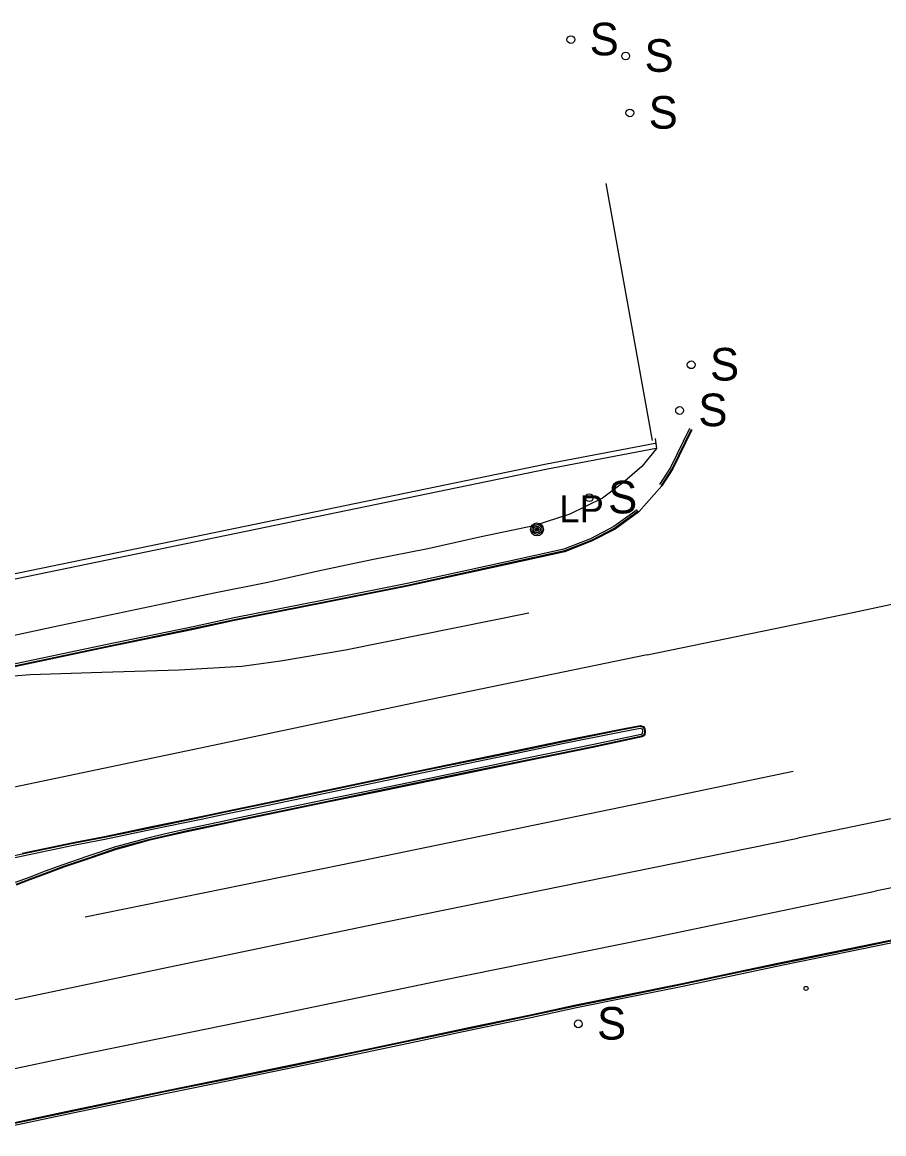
# Model space of a CAD drawing. Extents: x 368532 to 392481, y 10654822 to 10676899.
# Drawn here: x 385549.8 to 385708.2, y 10655114.9 to 10655319.3 of the extents above; entities that cross this region are included whole.
import ezdxf

# ---------------------------------------------------------------- set-up
doc = ezdxf.new("R2010")
doc.units = 0
for name, color, linetype in [('p_dtm sidewalk', 7, 'Continuous'), ('p_road - paved curb', 7, 'Continuous'), ('p_road paint stripe', 7, 'Continuous'), ('p_structure fence', 7, 'Continuous'), ('p_structure sign', 7, 'Continuous'), ('p_structure unidentified', 7, 'Continuous'), ('p_structure wall', 7, 'Continuous'), ('p_utility general pole', 7, 'Continuous')]:
    doc.layers.add(name, color=color, linetype=linetype)

msp = doc.modelspace()

# ---------------------------------------------------------------- linework, layer by layer
at = {"layer": 'p_dtm sidewalk'}
for p, q in [((385666.16, 10655242.74), (385666.41, 10655240.89)), ((385666.41, 10655240.89), (385663.69, 10655237.6)), ((385663.69, 10655237.6), (385660.18, 10655234.52)), ((385660.18, 10655234.52), (385656.47, 10655231.78)), ((385656.47, 10655231.78), (385650.46, 10655228.85)), ((385650.46, 10655228.85), (385643.88, 10655226.69)), ((385643.88, 10655226.69), (385634.16, 10655224.65)), ((385634.16, 10655224.65), (385624.35, 10655222.45)), ((385614.36, 10655220.47), (385604.76, 10655218.46)), ((385624.35, 10655222.45), (385614.36, 10655220.47)), ((385604.76, 10655218.46), (385594.95, 10655216.27)), ((385585.08, 10655214.31), (385575.48, 10655212.3)), ((385594.95, 10655216.27), (385585.08, 10655214.31)), ((385575.48, 10655212.3), (385555.68, 10655208.13)), ((385555.68, 10655208.13), (385533.07, 10655203.25))]:
    msp.add_line(p, q, dxfattribs=at)
at = {"layer": 'p_road - paved curb'}
for p, q in [((385672.47, 10655244.57), (385668.97, 10655237.43)), ((385672.79, 10655244.42), (385669.28, 10655237.25)), ((385672.92, 10655244.35), (385669.41, 10655237.18)), ((385668.97, 10655237.43), (385666.97, 10655234.31)), ((385669.28, 10655237.25), (385667.26, 10655234.12)), ((385669.41, 10655237.18), (385667.39, 10655234.04)), ((385667.39, 10655234.04), (385663.14, 10655229.25)), ((385662.85, 10655229.66), (385658.54, 10655226.54)), ((385663.05, 10655229.37), (385658.72, 10655226.24)), ((385663.14, 10655229.25), (385658.8, 10655226.11)), ((385658.54, 10655226.54), (385654.26, 10655224.33)), ((385658.72, 10655226.24), (385654.41, 10655224.01)), ((385658.8, 10655226.11), (385654.47, 10655223.87)), ((385654.26, 10655224.33), (385649.39, 10655222.41)), ((385654.41, 10655224.01), (385649.5, 10655222.07)), ((385654.47, 10655223.87), (385649.54, 10655221.93)), ((385649.39, 10655222.41), (385638.82, 10655220.1)), ((385649.5, 10655222.07), (385638.9, 10655219.76)), ((385649.54, 10655221.93), (385638.93, 10655219.61)), ((385638.82, 10655220.1), (385620.53, 10655216.06)), ((385638.9, 10655219.76), (385620.6, 10655215.72)), ((385638.93, 10655219.61), (385620.63, 10655215.57)), ((385620.53, 10655216.06), (385605.51, 10655213.07)), ((385620.6, 10655215.72), (385605.58, 10655212.73)), ((385620.63, 10655215.57), (385605.61, 10655212.58)), ((385605.51, 10655213.07), (385588.72, 10655209.74)), ((385605.58, 10655212.73), (385588.79, 10655209.4)), ((385605.61, 10655212.58), (385588.82, 10655209.25)), ((385588.72, 10655209.74), (385581.19, 10655208.14)), ((385588.79, 10655209.4), (385581.26, 10655207.8)), ((385588.82, 10655209.25), (385581.29, 10655207.65)), ((385581.19, 10655208.14), (385565.06, 10655204.78)), ((385581.26, 10655207.8), (385565.13, 10655204.44)), ((385581.29, 10655207.65), (385565.16, 10655204.29)), ((385565.06, 10655204.78), (385546.52, 10655200.88)), ((385565.13, 10655204.44), (385546.59, 10655200.54)), ((385565.16, 10655204.29), (385546.62, 10655200.39)), ((385659.53, 10655189.23), (385663.4, 10655189.97)), ((385659.56, 10655189.08), (385663.4, 10655189.82)), ((385663.4, 10655189.97), (385664.06, 10655189.8)), ((385663.4, 10655189.82), (385663.96, 10655189.67)), ((385664.06, 10655189.8), (385664.29, 10655189.33)), ((385649.34, 10655187.2), (385659.53, 10655189.23)), ((385649.37, 10655187.05), (385659.56, 10655189.08)), ((385649.44, 10655186.71), (385659.63, 10655188.74)), ((385663.57, 10655188.32), (385654.57, 10655186.39)), ((385663.72, 10655187.99), (385654.64, 10655186.05)), ((385663.78, 10655187.85), (385654.67, 10655185.9)), ((385659.63, 10655188.74), (385663.38, 10655189.46)), ((385663.38, 10655189.46), (385663.71, 10655189.37)), ((385663.78, 10655188.48), (385663.57, 10655188.32)), ((385663.71, 10655189.37), (385663.81, 10655189.18)), ((385664.11, 10655188.29), (385663.72, 10655187.99)), ((385663.84, 10655188.9), (385663.78, 10655188.48)), ((385664.25, 10655188.21), (385663.78, 10655187.85)), ((385663.81, 10655189.18), (385663.84, 10655188.9)), ((385663.96, 10655189.67), (385664.14, 10655189.29)), ((385664.2, 10655188.9), (385664.11, 10655188.29)), ((385664.14, 10655189.29), (385664.2, 10655188.9)), ((385664.35, 10655188.9), (385664.25, 10655188.21)), ((385664.29, 10655189.33), (385664.35, 10655188.9)), ((385638.53, 10655184.93), (385649.34, 10655187.2)), ((385638.56, 10655184.78), (385649.37, 10655187.05)), ((385638.63, 10655184.44), (385649.44, 10655186.71)), ((385654.57, 10655186.39), (385642.27, 10655183.88)), ((385654.64, 10655186.05), (385642.34, 10655183.54)), ((385654.67, 10655185.9), (385642.37, 10655183.39)), ((385624.65, 10655182.08), (385638.53, 10655184.93)), ((385624.68, 10655181.93), (385638.56, 10655184.78)), ((385624.75, 10655181.59), (385638.63, 10655184.44)), ((385642.27, 10655183.88), (385631.97, 10655181.76)), ((385614.11, 10655179.85), (385624.65, 10655182.08)), ((385614.14, 10655179.7), (385624.68, 10655181.93)), ((385631.97, 10655181.76), (385624.33, 10655180.16)), ((385642.34, 10655183.54), (385632.04, 10655181.42)), ((385642.37, 10655183.39), (385632.07, 10655181.27)), ((385605.67, 10655178.07), (385614.11, 10655179.85)), ((385605.7, 10655177.92), (385614.14, 10655179.7)), ((385614.21, 10655179.36), (385624.75, 10655181.59)), ((385624.33, 10655180.16), (385615.18, 10655178.26)), ((385624.4, 10655179.82), (385615.25, 10655177.92)), ((385624.43, 10655179.67), (385615.28, 10655177.77)), ((385632.04, 10655181.42), (385624.4, 10655179.82)), ((385632.07, 10655181.27), (385624.43, 10655179.67)), ((385592.23, 10655175.26), (385605.67, 10655178.07)), ((385592.26, 10655175.11), (385605.7, 10655177.92)), ((385592.33, 10655174.77), (385605.77, 10655177.58)), ((385615.18, 10655178.26), (385605.2, 10655176.22)), ((385615.25, 10655177.92), (385605.27, 10655175.88)), ((385615.28, 10655177.77), (385605.3, 10655175.73)), ((385605.77, 10655177.58), (385614.21, 10655179.36)), ((385605.2, 10655176.22), (385594.63, 10655173.99)), ((385605.27, 10655175.88), (385594.7, 10655173.65)), ((385605.3, 10655175.73), (385594.73, 10655173.5)), ((385582.58, 10655173.23), (385588.35, 10655174.47)), ((385582.61, 10655173.08), (385588.38, 10655174.32)), ((385582.68, 10655172.74), (385588.46, 10655173.98)), ((385588.35, 10655174.47), (385592.23, 10655175.26)), ((385588.38, 10655174.32), (385592.26, 10655175.11)), ((385588.46, 10655173.98), (385592.33, 10655174.77)), ((385594.63, 10655173.99), (385589.37, 10655172.89)), ((385594.7, 10655173.65), (385589.44, 10655172.55)), ((385594.73, 10655173.5), (385589.47, 10655172.4)), ((385573.56, 10655171.36), (385582.58, 10655173.23)), ((385573.59, 10655171.21), (385582.61, 10655173.08)), ((385573.66, 10655170.87), (385582.68, 10655172.74)), ((385587.43, 10655172.46), (385579.99, 10655170.9)), ((385587.5, 10655172.12), (385580.07, 10655170.56)), ((385587.53, 10655171.97), (385580.1, 10655170.41)), ((385589.37, 10655172.89), (385587.43, 10655172.46)), ((385589.44, 10655172.55), (385587.5, 10655172.12)), ((385589.47, 10655172.4), (385587.53, 10655171.97)), ((385559.12, 10655168.44), (385564.88, 10655169.56)), ((385559.15, 10655168.29), (385564.91, 10655169.41)), ((385564.88, 10655169.56), (385573.56, 10655171.36)), ((385564.91, 10655169.41), (385573.59, 10655171.21)), ((385564.98, 10655169.07), (385573.66, 10655170.87)), ((385576.11, 10655170.03), (385572.89, 10655169.26)), ((385576.19, 10655169.69), (385572.97, 10655168.93)), ((385576.22, 10655169.54), (385573.01, 10655168.78)), ((385579.99, 10655170.9), (385576.11, 10655170.03)), ((385580.07, 10655170.56), (385576.19, 10655169.69)), ((385580.1, 10655170.41), (385576.22, 10655169.54)), ((385549.75, 10655166.5), (385559.12, 10655168.44)), ((385549.78, 10655166.35), (385559.15, 10655168.29)), ((385549.85, 10655166.01), (385559.22, 10655167.95)), ((385559.22, 10655167.95), (385564.98, 10655169.07)), ((385566.9, 10655167.66), (385561.83, 10655165.9)), ((385567.01, 10655167.32), (385561.94, 10655165.57)), ((385568.06, 10655167.96), (385566.9, 10655167.66)), ((385568.15, 10655167.62), (385567.01, 10655167.32)), ((385568.19, 10655167.48), (385567.05, 10655167.18)), ((385572.89, 10655169.26), (385568.06, 10655167.96)), ((385572.97, 10655168.93), (385568.15, 10655167.62)), ((385573.01, 10655168.78), (385568.19, 10655167.48)), ((385540.46, 10655164.4), (385549.78, 10655166.35)), ((385540.53, 10655164.06), (385549.85, 10655166.01)), ((385561.83, 10655165.9), (385557.26, 10655164.36)), ((385561.94, 10655165.57), (385557.38, 10655164.03)), ((385561.99, 10655165.43), (385557.43, 10655163.89)), ((385567.05, 10655167.18), (385561.99, 10655165.43)), ((385557.26, 10655164.36), (385554, 10655163.14)), ((385557.38, 10655164.03), (385554.13, 10655162.81)), ((385557.43, 10655163.89), (385554.18, 10655162.67)), ((385551.01, 10655162.02), (385548.45, 10655161.06)), ((385551.14, 10655161.69), (385548.58, 10655160.73)), ((385551.19, 10655161.55), (385548.63, 10655160.59)), ((385554, 10655163.14), (385551.01, 10655162.02)), ((385554.13, 10655162.81), (385551.14, 10655161.69)), ((385554.18, 10655162.67), (385551.19, 10655161.55)), ((385701.62, 10655148.87), (385711.79, 10655150.97)), ((385701.65, 10655148.72), (385711.82, 10655150.82)), ((385701.72, 10655148.38), (385711.89, 10655150.48)), ((385689.6, 10655146.41), (385701.62, 10655148.87)), ((385689.63, 10655146.26), (385701.65, 10655148.72)), ((385689.7, 10655145.92), (385701.72, 10655148.38)), ((385680.33, 10655144.48), (385689.6, 10655146.41)), ((385680.36, 10655144.33), (385689.63, 10655146.26)), ((385680.43, 10655143.99), (385689.7, 10655145.92)), ((385671.13, 10655142.5), (385680.33, 10655144.48)), ((385671.16, 10655142.35), (385680.36, 10655144.33)), ((385671.23, 10655142.01), (385680.43, 10655143.99)), ((385660.74, 10655140.4), (385671.13, 10655142.5)), ((385660.77, 10655140.25), (385671.16, 10655142.35)), ((385660.84, 10655139.91), (385671.23, 10655142.01)), ((385651.57, 10655138.55), (385660.74, 10655140.4)), ((385651.6, 10655138.4), (385660.77, 10655140.25)), ((385651.67, 10655138.06), (385660.84, 10655139.91)), ((385632.76, 10655134.57), (385643.22, 10655136.76)), ((385643.22, 10655136.76), (385651.57, 10655138.55)), ((385643.25, 10655136.61), (385651.6, 10655138.4)), ((385643.32, 10655136.27), (385651.67, 10655138.06)), ((385632.79, 10655134.42), (385643.25, 10655136.61)), ((385632.86, 10655134.08), (385643.32, 10655136.27)), ((385620.42, 10655131.96), (385632.76, 10655134.57)), ((385620.45, 10655131.81), (385632.79, 10655134.42)), ((385620.52, 10655131.47), (385632.86, 10655134.08)), ((385611.71, 10655130.12), (385620.42, 10655131.96)), ((385611.74, 10655129.97), (385620.45, 10655131.81)), ((385611.81, 10655129.63), (385620.52, 10655131.47)), ((385599.91, 10655127.64), (385611.71, 10655130.12)), ((385599.94, 10655127.49), (385611.74, 10655129.97)), ((385600.01, 10655127.15), (385611.81, 10655129.63)), ((385587.69, 10655125.12), (385599.91, 10655127.64)), ((385587.72, 10655124.97), (385599.94, 10655127.49)), ((385587.79, 10655124.63), (385600.01, 10655127.15)), ((385576.9, 10655122.94), (385587.69, 10655125.12)), ((385576.93, 10655122.79), (385587.72, 10655124.97)), ((385577, 10655122.45), (385587.79, 10655124.63)), ((385557.78, 10655118.94), (385576.9, 10655122.94)), ((385557.81, 10655118.79), (385576.93, 10655122.79)), ((385557.88, 10655118.45), (385577, 10655122.45)), ((385540.79, 10655115.35), (385557.78, 10655118.94)), ((385540.82, 10655115.2), (385557.81, 10655118.79)), ((385540.89, 10655114.86), (385557.88, 10655118.45))]:
    msp.add_line(p, q, dxfattribs=at)
at = {"layer": 'p_road paint stripe'}
for p, q in [((385702.53, 10655210.75), (385731.05, 10655216.82)), ((385609.21, 10655203.9), (385642.93, 10655210.71)), ((385664.67, 10655202.95), (385702.53, 10655210.75)), ((385597.23, 10655201.83), (385609.21, 10655203.9)), ((385664.67, 10655202.95), (385624.6, 10655194.67)), ((385564.41, 10655199.76), (385578.65, 10655200.2)), ((385578.65, 10655200.2), (385590.18, 10655200.88)), ((385590.18, 10655200.88), (385597.23, 10655201.83)), ((385538.72, 10655198.32), (385551.2, 10655199.35)), ((385551.2, 10655199.35), (385564.41, 10655199.76)), ((385624.6, 10655194.67), (385583.69, 10655186.06)), ((385583.69, 10655186.06), (385545.64, 10655178.05)), ((385663.93, 10655175.79), (385691.55, 10655181.54)), ((385608.34, 10655164.32), (385663.93, 10655175.79)), ((385720.91, 10655175.12), (385692.43, 10655169.26)), ((385652.77, 10655161.19), (385692.43, 10655169.26)), ((385561.31, 10655154.76), (385608.34, 10655164.32)), ((385725.09, 10655163.23), (385706.64, 10655159.49)), ((385616.3, 10655153.81), (385652.77, 10655161.19)), ((385665.16, 10655150.85), (385706.64, 10655159.49)), ((385573.94, 10655144.96), (385616.3, 10655153.81)), ((385626.38, 10655143.01), (385665.16, 10655150.85)), ((385529.08, 10655135.48), (385573.94, 10655144.96)), ((385595.35, 10655136.53), (385626.38, 10655143.01)), ((385560.22, 10655129.36), (385595.35, 10655136.53)), ((385533.71, 10655123.78), (385560.22, 10655129.36))]:
    msp.add_line(p, q, dxfattribs=at)
at = {"layer": 'p_structure fence'}
msp.add_line((385657.06, 10655289.66), (385665.64, 10655242.37), dxfattribs=at)
at = {"layer": 'p_structure sign'}
for centre in [(385650.66, 10655316.14), (385660.75, 10655313.11), (385661.51, 10655302.65), (385672.79, 10655256.32), (385670.65, 10655247.91), (385654.05, 10655231.88), (385652.02, 10655135.08)]:
    msp.add_circle(centre, 0.713, dxfattribs=at)
at = {"layer": 'p_structure unidentified'}
msp.add_circle((385693.92, 10655141.6), 0.375, dxfattribs=at)
at = {"layer": 'p_structure wall'}
for p, q in [((385666.14, 10655241.85), (385646.15, 10655238.01)), ((385666.34, 10655240.93), (385646.34, 10655237.09)), ((385646.15, 10655238.01), (385587.15, 10655225.81)), ((385646.34, 10655237.09), (385587.35, 10655224.89)), ((385587.35, 10655224.89), (385529.87, 10655213.08)), ((385587.15, 10655225.81), (385530.61, 10655214.19))]:
    msp.add_line(p, q, dxfattribs=at)
at = {"layer": 'p_utility general pole'}
for radius in [1.19, 0.901, 0.608, 0.337, 0.12]:
    msp.add_circle((385644.43, 10655226.03), radius, dxfattribs=at)

# ---------------------------------------------------------------- texts
at = {"layer": 'p_structure sign'}
for p in [(385654.12, 10655313.24), (385664.21, 10655310.21), (385664.97, 10655299.75), (385676.25, 10655253.42), (385674.11, 10655245.02), (385657.51, 10655228.98), (385655.48, 10655132.18)]:
    msp.add_text('S', height=6, dxfattribs=at).set_placement(p)
at = {"layer": 'p_utility general pole'}
msp.add_text('LP', height=5, dxfattribs=at).set_placement((385648.55, 10655227.32))

doc.saveas('drawing.dxf')
